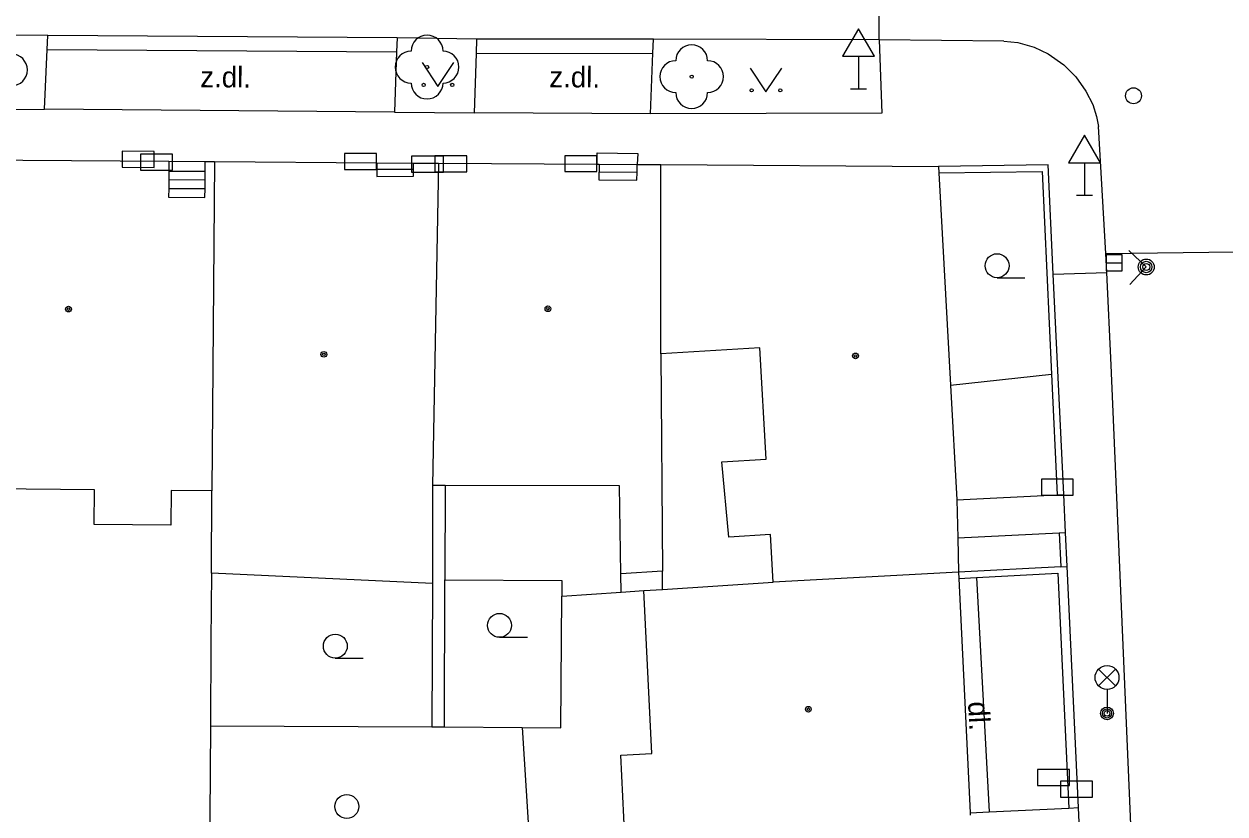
# Model space of a CAD drawing. Extents: x -596229 to -595156, y -1161237 to -1159376.
# Drawn here: x -595248.83 to -595211.15, y -1161221.66 to -1161196.89 of the extents above; entities that cross this region are included whole.
import ezdxf

# ---------------------------------------------------------------- set-up
doc = ezdxf.new("R2010")
doc.units = 0
for name, color, linetype in [('DOP - kresba z DSPS bez souradnic', 7, 'Continuous'), ('DOP - rozhrani ploch obecne', 7, 'Continuous'), ('Level 22', 7, 'Continuous'), ('Level 24', 7, 'Continuous'), ('Level 27', 7, 'Continuous'), ('Level 31', 7, 'Continuous'), ('Level 33', 7, 'Continuous'), ('Level 34', 7, 'Continuous'), ('Level 36', 7, 'Continuous'), ('Level 39', 7, 'Continuous'), ('Specificka linie pasportu komunikaci', 7, 'Continuous'), ('TM - budovy zdene_ betonove - NP', 7, 'Continuous'), ('TM - budovy zdene_ betonove - VP', 7, 'Continuous'), ('TM - chodniky - VP', 7, 'Continuous'), ('TM - komunikace - VP', 7, 'Continuous'), ('TM - plot drateny_ kovovy - VP', 7, 'Continuous'), ('TM - podezdivka plotu - VP', 7, 'Continuous'), ('TM - popis povrchu', 7, 'Continuous'), ('TM - rozhrani mezi zpev. plochami mezi sebou - VP', 7, 'Continuous'), ('TM - rozhrani ploch obecne - VP', 7, 'Continuous'), ('TM - schody - NP', 7, 'Continuous'), ('TM - schody - VP', 7, 'Continuous'), ('TM - vjezd na pozemek', 7, 'Continuous')]:
    doc.layers.add(name, color=color, linetype=linetype)

msp = doc.modelspace()

# ---------------------------------------------------------------- linework, layer by layer
at = {"layer": 'DOP - kresba z DSPS bez souradnic'}
for points in [[(-595235.61, -1161211.36), (-595235.62, -1161214.32)], [(-595235.63, -1161218.93), (-595235.62, -1161214.32)], [(-595235.62, -1161214.32), (-595231.95, -1161214.34)], [(-595230.09, -1161214.71), (-595230.1, -1161214.13)], [(-595231.95, -1161214.34), (-595231.95, -1161214.83)], [(-595233.2, -1161218.95), (-595232.88, -1161223.92)]]:
    msp.add_lwpolyline(points, dxfattribs=at)
at = {"layer": 'DOP - rozhrani ploch obecne'}
for points in [[(-595242.94, -1161214.11), (-595242.96, -1161216.25)], [(-595228.8, -1161214.63), (-595228.8, -1161214.05)], [(-595236.01, -1161214.44), (-595236.03, -1161218.93)], [(-595230.09, -1161214.71), (-595229.38, -1161214.66)], [(-595231.98, -1161218.96), (-595231.95, -1161214.83)], [(-595231.95, -1161214.83), (-595230.09, -1161214.71)], [(-595242.96, -1161216.25), (-595242.98, -1161218.9)], [(-595242.98, -1161218.9), (-595243.02, -1161224.64)], [(-595242.98, -1161218.9), (-595236.03, -1161218.93)], [(-595236.03, -1161218.93), (-595235.63, -1161218.93)], [(-595235.63, -1161218.93), (-595233.2, -1161218.95)], [(-595233.2, -1161218.95), (-595231.98, -1161218.96)]]:
    msp.add_lwpolyline(points, dxfattribs=at)
at = {"layer": 'Level 22'}
for centre in [(-595236.18, -1161198.24), (-595227.88, -1161198.54)]:
    msp.add_circle(centre, 0.05, dxfattribs=at)
for centre, start, end in [((-595236.18, -1161197.74), 0, 180), ((-595236.68, -1161198.24), 90, 270), ((-595235.68, -1161198.24), 270, 90), ((-595227.88, -1161198.04), 0, 180), ((-595249.22, -1161198.33), 270, 90), ((-595228.38, -1161198.54), 90, 270), ((-595227.38, -1161198.54), 270, 90), ((-595236.18, -1161198.74), 180, 0), ((-595227.88, -1161199.04), 180, 0)]:
    msp.add_arc(centre, 0.5, start, end, dxfattribs=at)
at = {"layer": 'Level 24'}
for points in [[(-595244.741, -1161200.886), (-595245.741, -1161200.878), (-595245.745, -1161201.378), (-595244.745, -1161201.386)], [(-595245.168, -1161201.469), (-595244.168, -1161201.469), (-595244.168, -1161200.969), (-595245.168, -1161200.969)], [(-595238.768, -1161201.449), (-595237.768, -1161201.449), (-595237.768, -1161200.949), (-595238.768, -1161200.949)], [(-595236.667, -1161201.538), (-595235.667, -1161201.538), (-595235.667, -1161201.038), (-595236.667, -1161201.038)], [(-595235.937, -1161201.528), (-595234.937, -1161201.528), (-595234.937, -1161201.028), (-595235.937, -1161201.028)], [(-595231.858, -1161201.519), (-595230.858, -1161201.519), (-595230.858, -1161201.019), (-595231.858, -1161201.019)], [(-595216.908, -1161211.669), (-595215.908, -1161211.669), (-595215.908, -1161211.169), (-595216.908, -1161211.169)], [(-595217.028, -1161220.769), (-595216.028, -1161220.769), (-595216.028, -1161220.269), (-595217.028, -1161220.269)], [(-595216.307, -1161221.138), (-595215.307, -1161221.138), (-595215.307, -1161220.638), (-595216.307, -1161220.638)]]:
    msp.add_lwpolyline(points, close=True, dxfattribs=at)
at = {"layer": 'Level 27'}
msp.add_line((-595214.88, -1161204.38), (-595214.38, -1161204.38), dxfattribs=at)
msp.add_lwpolyline([(-595214.88, -1161204.63), (-595214.38, -1161204.63), (-595214.38, -1161204.13), (-595214.88, -1161204.13)], close=True, dxfattribs=at)
at = {"layer": 'Level 31'}
msp.add_lwpolyline([(-595214.166, -1161203.996), (-595213.62, -1161204.51), (-595214.134, -1161205.056)], dxfattribs=at)
for centre, radius in [((-595214.02, -1161199.14), 0.25), ((-595213.62, -1161204.51), 0.25), ((-595213.62, -1161204.51), 0.18), ((-595213.62, -1161204.51), 0.11)]:
    msp.add_circle(centre, radius, dxfattribs=at)
at = {"layer": 'Level 33'}
for p, q in [((-595215.115, -1161217.65), (-595214.585, -1161217.12)), ((-595215.115, -1161217.12), (-595214.585, -1161217.65)), ((-595214.85, -1161217.76), (-595214.85, -1161218.51))]:
    msp.add_line(p, q, dxfattribs=at)
for centre, radius in [((-595214.85, -1161217.385), 0.375), ((-595214.85, -1161218.51), 0.2), ((-595214.85, -1161218.51), 0.145), ((-595214.85, -1161218.51), 0.0876)]:
    msp.add_circle(centre, radius, dxfattribs=at)
at = {"layer": 'Level 34'}
for p, q in [((-595222.65, -1161197.902), (-595222.65, -1161198.92)), ((-595222.9, -1161198.92), (-595222.4, -1161198.92)), ((-595215.56, -1161201.242), (-595215.56, -1161202.26)), ((-595215.81, -1161202.26), (-595215.31, -1161202.26))]:
    msp.add_line(p, q, dxfattribs=at)
for points in [[(-595223.15, -1161197.902), (-595222.15, -1161197.902), (-595222.65, -1161197.036)], [(-595216.06, -1161201.242), (-595215.06, -1161201.242), (-595215.56, -1161200.376)]]:
    msp.add_lwpolyline(points, close=True, dxfattribs=at)
at = {"layer": 'Level 36'}
for p, q in [((-595218.3, -1161204.845), (-595217.425, -1161204.845)), ((-595233.91, -1161216.125), (-595233.035, -1161216.125)), ((-595239.06, -1161216.775), (-595238.185, -1161216.775))]:
    msp.add_line(p, q, dxfattribs=at)
for points in [[(-595236.34, -1161198.1), (-595235.84, -1161198.85), (-595235.34, -1161198.1)], [(-595226.05, -1161198.27), (-595225.55, -1161199.02), (-595225.05, -1161198.27)]]:
    msp.add_lwpolyline(points, dxfattribs=at)
for centre, radius in [((-595236.29, -1161198.8), 0.05), ((-595235.391, -1161198.8), 0.05), ((-595226, -1161198.97), 0.05), ((-595225.101, -1161198.97), 0.05), ((-595218.3, -1161204.47), 0.375), ((-595233.91, -1161215.75), 0.375), ((-595239.06, -1161216.4), 0.375), ((-595238.7, -1161221.43), 0.375)]:
    msp.add_circle(centre, radius, dxfattribs=at)
at = {"layer": 'Level 39'}
for centre, radius in [((-595247.43, -1161205.83), 0.09), ((-595247.43, -1161205.83), 0.0398), ((-595232.39, -1161205.82), 0.09), ((-595232.39, -1161205.82), 0.0398), ((-595239.42, -1161207.25), 0.09), ((-595239.42, -1161207.25), 0.0398), ((-595222.74, -1161207.3), 0.09), ((-595222.74, -1161207.3), 0.0398), ((-595224.22, -1161218.38), 0.09), ((-595224.22, -1161218.38), 0.0398)]:
    msp.add_circle(centre, radius, dxfattribs=at)
at = {"layer": 'Specificka linie pasportu komunikaci'}
for points in [[(-595222, -1161197.39), (-595222.04, -1161190.41)], [(-595214.89, -1161204.09), (-595210.04, -1161204.02)], [(-595216.54, -1161204.74), (-595214.86, -1161204.68)], [(-595219.76, -1161208.22), (-595216.59, -1161207.87)]]:
    msp.add_lwpolyline(points, dxfattribs=at)
at = {"layer": 'TM - budovy zdene_ betonove - NP'}
for points in [[(-595244.28, -1161201.19), (-595244.28, -1161201.5)], [(-595244.28, -1161201.5), (-595244.28, -1161201.77)], [(-595243.14, -1161201.5), (-595243.14, -1161201.2)], [(-595243.14, -1161201.78), (-595243.14, -1161201.5)], [(-595237.76, -1161201.24), (-595237.76, -1161201.44)], [(-595237.76, -1161201.44), (-595237.76, -1161201.67)], [(-595236.61, -1161201.44), (-595236.61, -1161201.25)], [(-595236.61, -1161201.66), (-595236.61, -1161201.44)], [(-595230.78, -1161201.29), (-595230.79, -1161201.78)], [(-595229.59, -1161201.54), (-595229.59, -1161201.3)], [(-595244.28, -1161201.77), (-595244.28, -1161202.05)], [(-595243.14, -1161202.05), (-595243.14, -1161201.78)], [(-595237.76, -1161201.67), (-595236.61, -1161201.66)], [(-595230.79, -1161201.78), (-595229.6, -1161201.79)], [(-595229.6, -1161201.79), (-595229.59, -1161201.54)], [(-595244.28, -1161202.05), (-595244.29, -1161202.32)], [(-595243.15, -1161202.33), (-595243.14, -1161202.05)], [(-595244.29, -1161202.32), (-595243.15, -1161202.33)]]:
    msp.add_lwpolyline(points, dxfattribs=at)
at = {"layer": 'TM - budovy zdene_ betonove - VP'}
for points in [[(-595251.93, -1161201.14), (-595244.28, -1161201.19)], [(-595244.28, -1161201.19), (-595243.14, -1161201.2)], [(-595243.14, -1161201.2), (-595242.85, -1161201.2)], [(-595242.85, -1161201.2), (-595242.93, -1161211.53)], [(-595242.85, -1161201.2), (-595237.76, -1161201.24)], [(-595237.76, -1161201.24), (-595236.61, -1161201.25)], [(-595236.61, -1161201.25), (-595235.82, -1161201.25)], [(-595235.82, -1161201.25), (-595236.01, -1161211.36)], [(-595235.82, -1161201.25), (-595230.84, -1161201.29)], [(-595230.84, -1161201.29), (-595230.78, -1161201.29)], [(-595230.78, -1161201.29), (-595229.59, -1161201.3)], [(-595229.59, -1161201.3), (-595228.85, -1161201.3)], [(-595228.85, -1161207.23), (-595228.85, -1161201.3)], [(-595228.85, -1161201.3), (-595220.14, -1161201.36)], [(-595220.14, -1161201.36), (-595220.13, -1161201.56)], [(-595220.13, -1161201.56), (-595219.76, -1161208.22)], [(-595225.74, -1161207.05), (-595228.85, -1161207.23)], [(-595225.54, -1161210.54), (-595225.74, -1161207.05)], [(-595228.85, -1161207.23), (-595228.8, -1161214.05)], [(-595219.76, -1161208.22), (-595219.56, -1161211.81)], [(-595226.93, -1161210.62), (-595225.54, -1161210.54)], [(-595226.71, -1161212.98), (-595226.93, -1161210.62)], [(-595246.61, -1161211.5), (-595251.98, -1161211.45)], [(-595246.62, -1161212.59), (-595246.61, -1161211.5)], [(-595244.21, -1161211.52), (-595244.22, -1161212.61)], [(-595242.93, -1161211.53), (-595244.21, -1161211.52)], [(-595242.94, -1161214.11), (-595242.93, -1161211.53)], [(-595236.01, -1161211.36), (-595236.01, -1161214.44)], [(-595235.61, -1161211.36), (-595236.01, -1161211.36)], [(-595230.14, -1161211.37), (-595235.61, -1161211.36)], [(-595230.1, -1161214.13), (-595230.14, -1161211.37)], [(-595219.56, -1161211.81), (-595219.53, -1161213)], [(-595244.22, -1161212.61), (-595246.62, -1161212.59)], [(-595225.41, -1161212.9), (-595226.71, -1161212.98)], [(-595225.32, -1161214.4), (-595225.41, -1161212.9)], [(-595219.53, -1161213), (-595219.51, -1161214.08)], [(-595236.01, -1161214.44), (-595242.94, -1161214.11)], [(-595228.8, -1161214.05), (-595230.1, -1161214.13)], [(-595219.51, -1161214.08), (-595225.32, -1161214.4)], [(-595219.51, -1161214.08), (-595219.5, -1161214.28)], [(-595219.5, -1161214.28), (-595219.14, -1161221.63)], [(-595229.38, -1161214.66), (-595228.8, -1161214.63)], [(-595229.13, -1161219.77), (-595229.38, -1161214.66)], [(-595228.8, -1161214.63), (-595225.32, -1161214.4)], [(-595230.1, -1161219.82), (-595229.13, -1161219.77)], [(-595229.91, -1161223.71), (-595230.1, -1161219.82)], [(-595219.14, -1161221.63), (-595219.14, -1161221.7)]]:
    msp.add_lwpolyline(points, dxfattribs=at)
at = {"layer": 'TM - chodniky - VP'}
for points in [[(-595222, -1161197.39), (-595221.92, -1161199.69), (-595229.17, -1161199.71)], [(-595251.15, -1161199.57), (-595248.18, -1161199.56)], [(-595237.2, -1161199.65), (-595234.69, -1161199.68)], [(-595218.55, -1161221.6), (-595216.05, -1161221.48)], [(-595219.14, -1161221.63), (-595218.55, -1161221.6)]]:
    msp.add_lwpolyline(points, dxfattribs=at)
at = {"layer": 'TM - komunikace - VP'}
for points in [[(-595248.08, -1161197.25), (-595251.1, -1161197.23)], [(-595248.1, -1161197.69), (-595248.08, -1161197.25)], [(-595237.12, -1161197.32), (-595237.14, -1161197.76)], [(-595234.62, -1161197.37), (-595237.12, -1161197.32)], [(-595234.63, -1161197.81), (-595234.62, -1161197.37)], [(-595229.1, -1161197.8), (-595229.08, -1161197.36)], [(-595222, -1161197.39), (-595229.08, -1161197.36)], [(-595248.18, -1161199.56), (-595248.1, -1161197.69)], [(-595218.09, -1161197.43), (-595222, -1161197.39)], [(-595218.09, -1161197.43), (-595217.65, -1161197.47), (-595217.14, -1161197.62), (-595216.7, -1161197.83), (-595216.21, -1161198.17), (-595215.83, -1161198.55), (-595215.52, -1161199), (-595215.3, -1161199.41), (-595215.18, -1161199.79), (-595215.12, -1161200.1)], [(-595237.14, -1161197.76), (-595237.2, -1161199.65)], [(-595234.69, -1161199.68), (-595234.63, -1161197.81)], [(-595229.17, -1161199.71), (-595229.1, -1161197.8)], [(-595237.2, -1161199.65), (-595248.18, -1161199.56)], [(-595229.17, -1161199.71), (-595234.69, -1161199.68)], [(-595214.89, -1161204.09), (-595215.12, -1161200.1)], [(-595214.86, -1161204.68), (-595214.89, -1161204.09)], [(-595213.525, -1161235.417), (-595214.72, -1161207.59), (-595214.86, -1161204.68)]]:
    msp.add_lwpolyline(points, dxfattribs=at)
at = {"layer": 'TM - plot drateny_ kovovy - VP'}
for points in [[(-595220.13, -1161201.56), (-595216.88, -1161201.51)], [(-595216.88, -1161201.51), (-595216.59, -1161207.87)], [(-595216.59, -1161207.87), (-595216.41, -1161211.66)], [(-595216.35, -1161212.85), (-595216.3, -1161213.91)], [(-595219.5, -1161214.28), (-595218.95, -1161214.25)], [(-595218.95, -1161214.25), (-595216.39, -1161214.11), (-595216.05, -1161221.48)]]:
    msp.add_lwpolyline(points, dxfattribs=at)
at = {"layer": 'TM - podezdivka plotu - VP'}
for points in [[(-595216.7, -1161201.31), (-595220.14, -1161201.36)], [(-595216.54, -1161204.74), (-595216.7, -1161201.31)], [(-595216.21, -1161211.65), (-595216.54, -1161204.74)], [(-595216.41, -1161211.66), (-595216.21, -1161211.65)], [(-595216.35, -1161212.85), (-595216.15, -1161212.84)], [(-595216.1, -1161213.9), (-595216.15, -1161212.84)], [(-595216.3, -1161213.91), (-595219.51, -1161214.08)], [(-595216.3, -1161213.91), (-595216.1, -1161213.9)], [(-595215.75, -1161221.46), (-595216.1, -1161213.9)], [(-595216.05, -1161221.48), (-595215.75, -1161221.46)]]:
    msp.add_lwpolyline(points, dxfattribs=at)
at = {"layer": 'TM - rozhrani mezi zpev. plochami mezi sebou - VP'}
for points in [[(-595237.12, -1161197.32), (-595248.08, -1161197.25)], [(-595229.08, -1161197.36), (-595234.62, -1161197.37)], [(-595248.1, -1161197.69), (-595237.14, -1161197.76)], [(-595234.63, -1161197.81), (-595229.1, -1161197.8)]]:
    msp.add_lwpolyline(points, dxfattribs=at)
at = {"layer": 'TM - rozhrani ploch obecne - VP'}
for points in [[(-595230.84, -1161201.29), (-595230.84, -1161200.93), (-595229.57, -1161200.95), (-595229.59, -1161201.3)], [(-595219.56, -1161211.81), (-595216.41, -1161211.66)], [(-595219.53, -1161213), (-595216.35, -1161212.85)], [(-595218.95, -1161214.25), (-595218.55, -1161221.6)]]:
    msp.add_lwpolyline(points, dxfattribs=at)
at = {"layer": 'TM - schody - NP'}
for points in [[(-595244.28, -1161201.5), (-595243.14, -1161201.5)], [(-595237.76, -1161201.44), (-595236.61, -1161201.44)], [(-595244.28, -1161201.77), (-595243.14, -1161201.78)], [(-595230.78, -1161201.53), (-595229.59, -1161201.54)], [(-595244.28, -1161202.05), (-595243.14, -1161202.05)]]:
    msp.add_lwpolyline(points, dxfattribs=at)
at = {"layer": 'TM - schody - VP'}
msp.add_lwpolyline([(-595230.84, -1161201.27), (-595230.84, -1161200.93), (-595229.57, -1161200.95), (-595229.59, -1161201.29)], dxfattribs=at)
at = {"layer": 'TM - vjezd na pozemek'}
for points in [[(-595216.15, -1161212.84), (-595216.21, -1161211.65)], [(-595215.69, -1161222.63), (-595215.75, -1161221.46)]]:
    msp.add_lwpolyline(points, dxfattribs=at)

# ---------------------------------------------------------------- texts
at = {"layer": 'TM - popis povrchu'}
for s, rotation, p in [('z.dl.', 359.5229, (-595243.3, -1161198.87)), ('z.dl.', 359.5229, (-595232.35, -1161198.87)), ('dl.', 272.9861, (-595219.21, -1161218.15)), ('dl.', 272.9861, (-595219.21, -1161218.15))]:
    msp.add_text(s, height=0.65, rotation=rotation, dxfattribs=at).set_placement(p)

doc.saveas('drawing.dxf')
